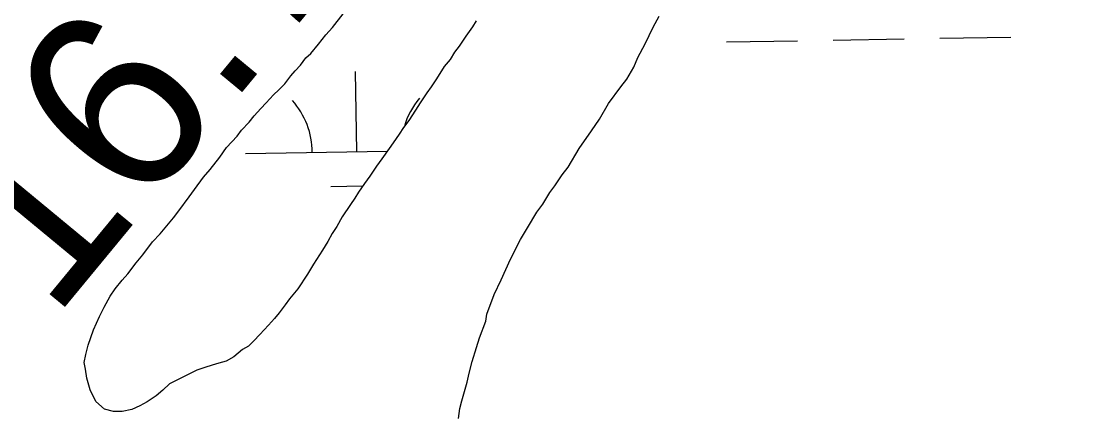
# Model space of a CAD drawing. Extents: x 3887375 to 3925618, y 296674 to 322633.
# Drawn here: x 3894833.2 to 3895305.8, y 314429.4 to 314605.9 of the extents above; entities that cross this region are included whole.
import ezdxf

# ---------------------------------------------------------------- set-up
doc = ezdxf.new("R2010")
doc.units = 0
for name, color, linetype in [('V-GRID-MAJR', 7, 'Continuous'), ('V-RIVR-RANG-IDEN', 7, 'Continuous'), ('V-TOPO-SHOR', 7, 'Continuous'), ('V-WETL-SWMP', 7, 'Continuous')]:
    doc.layers.add(name, color=color, linetype=linetype)

msp = doc.modelspace()

# ---------------------------------------------------------------- linework, layer by layer
at = {"layer": 'V-GRID-MAJR'}
msp.add_spline([(3891444.7, 314225.88), (3896753.86, 314315.07), (3902063.01, 314405.04), (3907372.14, 314495.79), (3912681.27, 314587.3), (3917990.38, 314679.59), (3923299.47, 314772.65)], degree=3, dxfattribs=at)
at = {"layer": 'V-TOPO-SHOR'}
for points in [[(3894899.95, 314442.98), (3894896.94, 314440.06), (3894893.93, 314437.47), (3894889.94, 314434.9), (3894886.62, 314432.97), (3894882.96, 314431.38), (3894878.67, 314430.46), (3894874.71, 314430.52), (3894870.77, 314431.57), (3894866.87, 314434.92), (3894864.32, 314440.24), (3894862.75, 314445.53), (3894862.15, 314449.5), (3894861.54, 314452.48), (3894862.26, 314456.09), (3894863.31, 314460.35), (3894865.72, 314467.24), (3894868.45, 314473.13), (3894870.49, 314477.38), (3894873.2, 314482.28), (3894875.56, 314485.54), (3894878.59, 314489.45), (3894881.27, 314492.38), (3894884.97, 314497.26), (3894887.99, 314500.84), (3894892.37, 314506.7), (3894895.72, 314510.28), (3894901.76, 314517.43), (3894904.12, 314520.69), (3894908.83, 314526.88), (3894911.18, 314530.14), (3894915.22, 314535.68), (3894918.25, 314539.26), (3894922.61, 314544.79), (3894925.65, 314549.03), (3894930.34, 314554.23), (3894932.36, 314556.84), (3894935.71, 314560.41), (3894938.06, 314563.34), (3894941.08, 314566.59), (3894943.42, 314569.19), (3894946.77, 314572.76), (3894949.12, 314575.03), (3894951.79, 314577.63), (3894954.48, 314581.21), (3894956.5, 314583.49), (3894958.84, 314586.09), (3894961.2, 314589.35), (3894963.54, 314591.29), (3894966.9, 314595.52), (3894970.26, 314599.75), (3894973.28, 314603), (3894977.99, 314609.19)], [(3895037.92, 314605.96), (3895036.23, 314603.35), (3895033.19, 314599.11), (3895030.16, 314594.54), (3895028.14, 314591.94), (3895026.11, 314588.67), (3895023.43, 314585.42), (3895020.05, 314579.87), (3895017.68, 314576.28), (3895015.67, 314573.68), (3895012.63, 314569.11), (3895010.6, 314565.85), (3895007.56, 314561.28), (3895005.21, 314558.02), (3895003.19, 314555.09), (3895000.49, 314551.17), (3894998.8, 314548.56), (3894995.43, 314544), (3894993.08, 314540.74), (3894990.04, 314536.17), (3894987.68, 314532.92), (3894984.99, 314529), (3894983.3, 314526.39), (3894981.27, 314523.46), (3894977.56, 314517.91), (3894975.19, 314513.66), (3894973.17, 314510.4), (3894971.13, 314506.81), (3894968.76, 314502.89)], [(3895029.93, 314427.35), (3895030.45, 314431.78), (3895031.39, 314435.32), (3895032.32, 314438.41), (3895033.74, 314443.72), (3895034.69, 314447.71), (3895036.1, 314453.01), (3895037.97, 314459.2), (3895039.38, 314463.62), (3895042.16, 314471.13), (3895042.65, 314474.23), (3895045.89, 314483.06), (3895049.1, 314489.67), (3895053.24, 314498.94), (3895057.82, 314507.75), (3895061.01, 314513.03), (3895065.12, 314520.07), (3895067.84, 314523.58), (3895071.03, 314528.86), (3895073.29, 314531.93), (3895076.48, 314536.77), (3895079.2, 314540.28), (3895084.21, 314548.64), (3895089.66, 314556.55), (3895093.3, 314561.82), (3895097.4, 314568.87), (3895102.85, 314576.33), (3895105.57, 314579.84), (3895108.75, 314585.12), (3895110.6, 314589.54), (3895113.81, 314595.7), (3895117.47, 314603.2), (3895120.21, 314608.04)], [(3894968.76, 314502.89), (3894964.71, 314496.69), (3894962.01, 314492.12), (3894957.62, 314485.6), (3894953.93, 314481.04), (3894951.91, 314478.43), (3894949.22, 314474.85), (3894947.2, 314472.24), (3894944.52, 314469.32), (3894940.5, 314465.1), (3894937.82, 314462.17), (3894935.48, 314459.9), (3894932.81, 314458.29), (3894928.81, 314455.06), (3894925.48, 314453.13), (3894922.17, 314452.2), (3894919.19, 314451.25), (3894915.88, 314450.32), (3894912.24, 314449.05), (3894899.95, 314442.98)]]:
    msp.add_lwpolyline(points, dxfattribs=at)
at = {"layer": 'V-WETL-SWMP'}
for p, q in [((3895150.4, 314596.48), (3895182.4, 314597.03)), ((3895198.39, 314597.3), (3895230.39, 314597.85)), ((3895246.39, 314598.13), (3895278.38, 314598.68)), ((3894984.16, 314547.19), (3894983.54, 314583.18)), ((3894934.17, 314546.33), (3894997.96, 314547.43)), ((3894972.43, 314531.55), (3894986.92, 314531.8))]:
    msp.add_line(p, q, dxfattribs=at)
for points in [[(3894968.76, 314502.89), (3894964.71, 314496.69), (3894962.01, 314492.12), (3894957.62, 314485.59), (3894953.93, 314481.04), (3894951.91, 314478.43), (3894949.22, 314474.85), (3894947.2, 314472.24), (3894944.52, 314469.32), (3894940.5, 314465.1), (3894937.82, 314462.17), (3894935.48, 314459.9), (3894932.81, 314458.29), (3894928.81, 314455.06), (3894925.48, 314453.14), (3894922.17, 314452.2), (3894919.19, 314451.25), (3894915.88, 314450.32), (3894912.24, 314449.05), (3894899.95, 314442.98), (3894896.94, 314440.06), (3894893.93, 314437.47), (3894889.94, 314434.9), (3894886.62, 314432.97), (3894882.96, 314431.38), (3894878.67, 314430.46), (3894874.71, 314430.52), (3894870.77, 314431.57), (3894866.87, 314434.93), (3894864.32, 314440.24), (3894862.75, 314445.54), (3894862.15, 314449.5), (3894861.54, 314452.47), (3894862.25, 314456.09), (3894863.31, 314460.36), (3894865.72, 314467.24), (3894868.45, 314473.13), (3894870.49, 314477.38), (3894873.21, 314482.28), (3894875.56, 314485.54), (3894878.59, 314489.45), (3894881.27, 314492.38), (3894884.97, 314497.26), (3894887.99, 314500.84), (3894892.37, 314506.7), (3894895.72, 314510.28), (3894901.76, 314517.43), (3894904.12, 314520.69), (3894908.83, 314526.88), (3894911.18, 314530.14), (3894915.22, 314535.68), (3894918.25, 314539.26), (3894922.62, 314544.79), (3894925.65, 314549.03), (3894930.34, 314554.23), (3894932.36, 314556.84), (3894935.71, 314560.41), (3894938.06, 314563.34), (3894941.08, 314566.59), (3894943.42, 314569.19), (3894946.77, 314572.76), (3894949.12, 314575.03), (3894951.79, 314577.63), (3894954.48, 314581.21), (3894956.5, 314583.49), (3894958.84, 314586.09), (3894961.2, 314589.35), (3894963.54, 314591.29), (3894966.9, 314595.52), (3894970.26, 314599.75), (3894973.28, 314603), (3894977.99, 314609.19)], [(3895037.91, 314605.96), (3895036.23, 314603.35), (3895033.2, 314599.11), (3895030.16, 314594.54), (3895028.14, 314591.94), (3895026.11, 314588.67), (3895023.43, 314585.42), (3895020.04, 314579.87), (3895017.68, 314576.28), (3895015.67, 314573.68), (3895012.63, 314569.11), (3895010.6, 314565.85), (3895007.56, 314561.28), (3895005.21, 314558.02), (3895003.19, 314555.09), (3895000.49, 314551.17), (3894998.8, 314548.56), (3894995.43, 314544), (3894993.08, 314540.74), (3894990.04, 314536.17), (3894987.68, 314532.91), (3894984.99, 314529), (3894983.3, 314526.39), (3894981.27, 314523.46), (3894977.56, 314517.91), (3894975.19, 314513.66), (3894973.17, 314510.4), (3894971.13, 314506.81), (3894968.76, 314502.89)], [(3895031.39, 314435.32), (3895032.32, 314438.41), (3895033.74, 314443.72), (3895034.69, 314447.7), (3895036.1, 314453.01), (3895037.97, 314459.2), (3895039.38, 314463.62), (3895042.16, 314471.13), (3895042.65, 314474.23), (3895045.89, 314483.06), (3895049.1, 314489.67), (3895053.24, 314498.93), (3895057.82, 314507.75), (3895061.01, 314513.03), (3895065.12, 314520.07), (3895067.84, 314523.58), (3895071.03, 314528.86), (3895073.29, 314531.93), (3895076.48, 314536.77), (3895079.2, 314540.28), (3895084.21, 314548.64), (3895089.66, 314556.55), (3895093.3, 314561.82), (3895097.4, 314568.87), (3895102.85, 314576.33), (3895105.57, 314579.84), (3895108.76, 314585.12), (3895110.6, 314589.54), (3895113.81, 314595.7), (3895117.47, 314603.2), (3895120.21, 314608.04)], [(3895029.93, 314427.35), (3895030.45, 314431.78), (3895031.39, 314435.32)]]:
    msp.add_lwpolyline(points, dxfattribs=at)
for centre, start, end in [((3895039.39, 314548.61), 140.2115, 163.7048), ((3894928.92, 314546.72), 0.2115, 41.7552)]:
    msp.add_arc(centre, 35.25, start, end, dxfattribs=at)

# ---------------------------------------------------------------- texts
at = {"layer": 'V-RIVR-RANG-IDEN'}
msp.add_text('R-16.7', height=83, rotation=50.4439, dxfattribs=at).set_placement((3894772.97, 314380.64))

doc.saveas('drawing.dxf')
